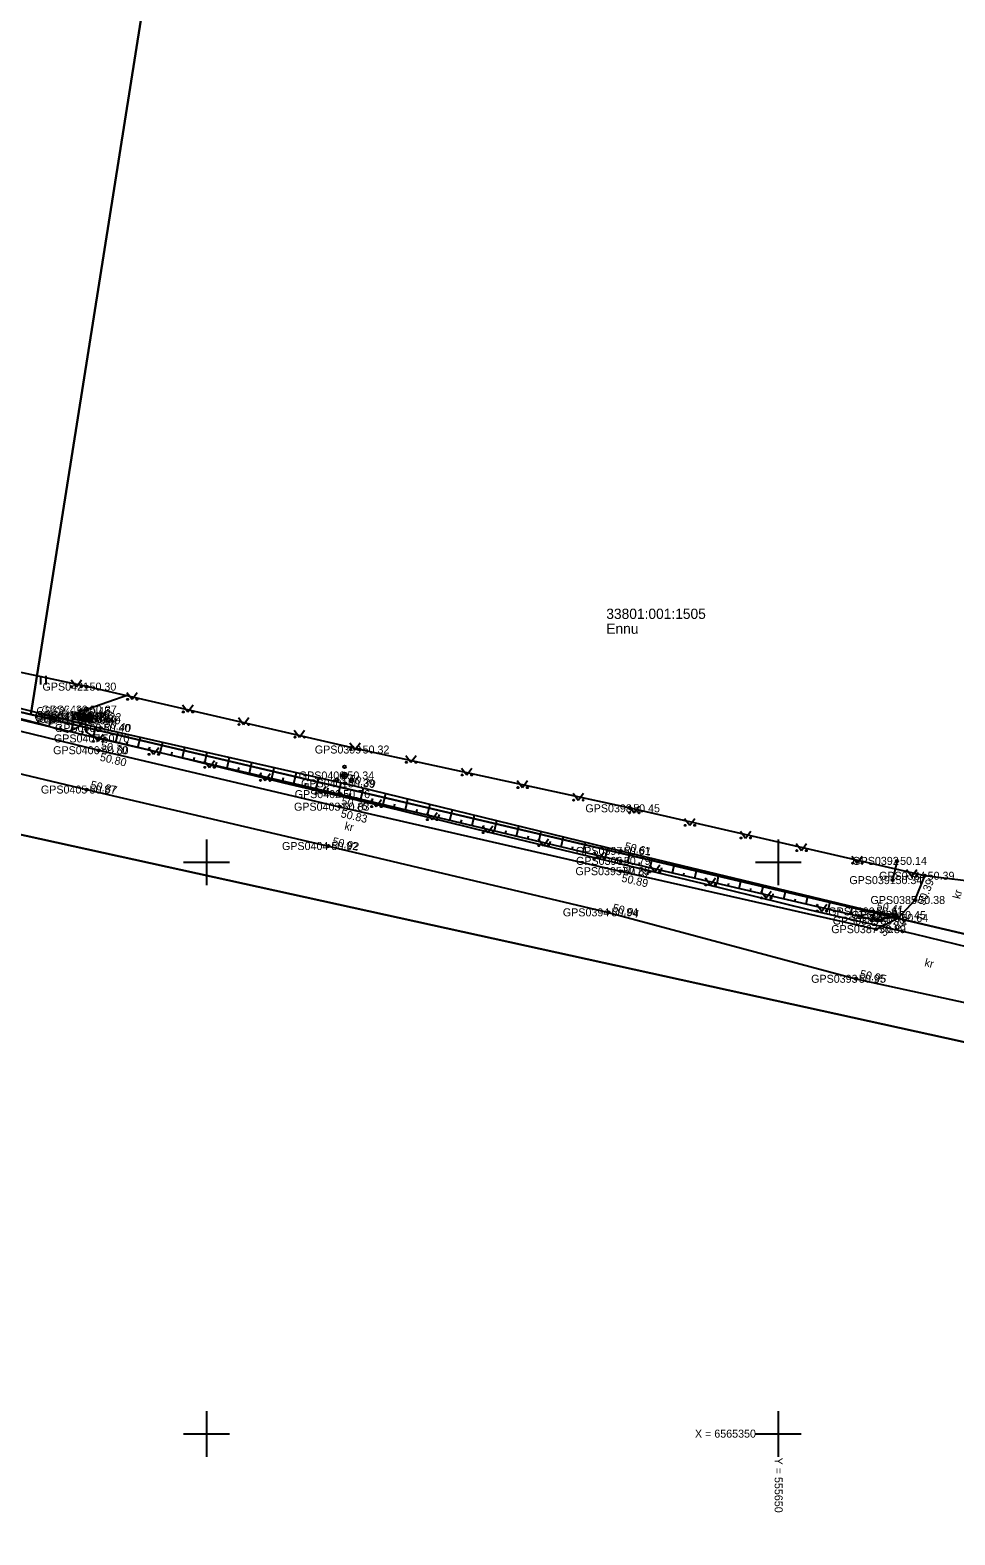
# Model space of a CAD drawing. Extents: x 551623 to 559850, y 6561220 to 6567135.
# Drawn here: x 555584.6 to 555665.4, y 6565341.2 to 6565472.8 of the extents above; entities that cross this region are included whole.
import ezdxf

# ---------------------------------------------------------------- set-up
doc = ezdxf.new("R2010")
doc.units = 0
for name, color, linetype in [('ELRAJATISMP', 7, 'Continuous'), ('HALJASTUS', 7, 'Continuous'), ('KORGUS-EH2000', 7, 'Continuous'), ('MOOTKORG-EH2000', 7, 'Continuous'), ('MOOTMPUNKT', 7, 'Continuous'), ('MOOTNR', 7, 'Continuous'), ('MOOTPIIR', 7, 'Continuous'), ('MPKAABEL', 7, 'Continuous'), ('PIIR', 7, 'Continuous'), ('PUU', 7, 'Continuous'), ('RELJEEF', 7, 'Continuous'), ('TEE', 7, 'Continuous'), ('VORK', 7, 'Continuous')]:
    doc.layers.add(name, color=color, linetype=linetype)

msp = doc.modelspace()

# ---------------------------------------------------------------- linework, layer by layer
at = {"layer": 'ELRAJATISMP'}
for p, q in [((555588.88, 6565412.43), (555588.98, 6565413.02)), ((555589.15, 6565412.39), (555589.25, 6565412.98)), ((555589.23, 6565412.38), (555589.33, 6565412.97)), ((555589.5, 6565412.34), (555589.6, 6565412.92)), ((555589.58, 6565412.32), (555589.67, 6565412.91)), ((555589.84, 6565412.27), (555589.94, 6565412.86))]:
    msp.add_line(p, q, dxfattribs=at)
for points in [[(555589.61, 6565412.32), (555588.43, 6565412.51), (555588.52, 6565413.1), (555589.7, 6565412.9)], [(555589.95, 6565412.26), (555588.78, 6565412.46), (555588.87, 6565413.04), (555590.05, 6565412.85)], [(555590.3, 6565412.2), (555589.12, 6565412.39), (555589.22, 6565412.98), (555590.4, 6565412.79)]]:
    msp.add_lwpolyline(points, close=True, dxfattribs=at)
at = {"layer": 'HALJASTUS'}
for p, q in [((555585.49, 6565416.31), (555585.49, 6565415.55)), ((555585.95, 6565416.31), (555585.95, 6565415.55)), ((555588.16, 6565415.96), (555588.62, 6565415.35)), ((555588.62, 6565415.35), (555589.07, 6565415.96)), ((555593.03, 6565414.86), (555593.5, 6565414.25)), ((555593.5, 6565414.25), (555593.94, 6565414.86)), ((555597.91, 6565413.76), (555598.37, 6565413.15)), ((555598.37, 6565413.15), (555598.82, 6565413.76)), ((555602.79, 6565412.65), (555603.25, 6565412.05)), ((555603.25, 6565412.05), (555603.7, 6565412.65)), ((555590.05, 6565411.19), (555590.52, 6565410.58)), ((555590.52, 6565410.58), (555590.96, 6565411.19)), ((555607.66, 6565411.55), (555608.13, 6565410.94)), ((555608.13, 6565410.94), (555608.57, 6565411.55)), ((555612.54, 6565410.45), (555613, 6565409.84)), ((555613, 6565409.84), (555613.45, 6565410.45)), ((555594.92, 6565410.05), (555595.38, 6565409.44)), ((555595.38, 6565409.44), (555595.83, 6565410.05)), ((555617.42, 6565409.34), (555617.88, 6565408.74)), ((555617.88, 6565408.74), (555618.33, 6565409.34)), ((555599.79, 6565408.91), (555600.25, 6565408.3)), ((555600.25, 6565408.3), (555600.7, 6565408.91)), ((555604.66, 6565407.76), (555605.12, 6565407.16)), ((555605.12, 6565407.16), (555605.56, 6565407.76)), ((555622.29, 6565408.24), (555622.76, 6565407.64)), ((555622.76, 6565407.64), (555623.2, 6565408.24)), ((555609.52, 6565406.62), (555609.99, 6565406.02)), ((555609.99, 6565406.02), (555610.43, 6565406.62)), ((555627.17, 6565407.14), (555627.63, 6565406.53)), ((555627.63, 6565406.53), (555628.08, 6565407.14)), ((555614.39, 6565405.48), (555614.85, 6565404.87)), ((555614.85, 6565404.87), (555615.3, 6565405.48)), ((555632.05, 6565406.04), (555632.51, 6565405.43)), ((555632.51, 6565405.43), (555632.96, 6565406.04)), ((555619.26, 6565404.34), (555619.72, 6565403.73)), ((555619.72, 6565403.73), (555620.17, 6565404.34)), ((555636.93, 6565404.93), (555637.39, 6565404.33)), ((555637.39, 6565404.33), (555637.83, 6565404.93)), ((555641.8, 6565403.83), (555642.27, 6565403.23)), ((555642.27, 6565403.23), (555642.71, 6565403.83)), ((555624.13, 6565403.2), (555624.59, 6565402.59)), ((555624.59, 6565402.59), (555625.04, 6565403.2)), ((555646.68, 6565402.73), (555647.14, 6565402.12)), ((555647.14, 6565402.12), (555647.59, 6565402.73)), ((555628.99, 6565402.05), (555629.46, 6565401.45)), ((555629.46, 6565401.45), (555629.9, 6565402.05)), ((555651.56, 6565401.63), (555652.02, 6565401.02)), ((555652.02, 6565401.02), (555652.47, 6565401.63)), ((555633.86, 6565400.91), (555634.33, 6565400.3)), ((555634.33, 6565400.3), (555634.77, 6565400.91)), ((555656.43, 6565400.52), (555656.9, 6565399.92)), ((555656.9, 6565399.92), (555657.34, 6565400.52)), ((555638.73, 6565399.77), (555639.19, 6565399.16)), ((555639.19, 6565399.16), (555639.64, 6565399.77)), ((555643.6, 6565398.63), (555644.06, 6565398.02)), ((555644.06, 6565398.02), (555644.51, 6565398.63)), ((555661.2, 6565399.38), (555661.67, 6565398.78)), ((555661.67, 6565398.78), (555662.11, 6565399.38)), ((555648.47, 6565397.48), (555648.93, 6565396.88)), ((555648.93, 6565396.88), (555649.37, 6565397.48)), ((555653.33, 6565396.34), (555653.8, 6565395.73)), ((555653.8, 6565395.73), (555654.24, 6565396.34)), ((555658.11, 6565395.45), (555658.58, 6565394.85)), ((555658.58, 6565394.85), (555659.02, 6565395.45))]:
    msp.add_line(p, q, dxfattribs=at)
for centre in [(555588.22, 6565415.35), (555589.05, 6565415.35), (555593.1, 6565414.25), (555593.92, 6565414.25), (555597.97, 6565413.15), (555598.8, 6565413.15), (555602.85, 6565412.05), (555603.68, 6565412.05), (555590.11, 6565410.58), (555590.94, 6565410.58), (555607.73, 6565410.94), (555608.56, 6565410.94), (555594.98, 6565409.44), (555595.81, 6565409.44), (555612.6, 6565409.84), (555613.43, 6565409.84), (555599.85, 6565408.3), (555600.68, 6565408.3), (555617.48, 6565408.74), (555618.31, 6565408.74), (555604.72, 6565407.16), (555605.55, 6565407.16), (555622.36, 6565407.64), (555623.19, 6565407.64), (555627.23, 6565406.53), (555628.06, 6565406.53), (555609.59, 6565406.02), (555610.41, 6565406.02), (555632.11, 6565405.43), (555632.94, 6565405.43), (555614.45, 6565404.87), (555615.28, 6565404.87), (555619.32, 6565403.73), (555620.15, 6565403.73), (555636.99, 6565404.33), (555637.82, 6565404.33), (555624.19, 6565402.59), (555625.02, 6565402.59), (555641.86, 6565403.23), (555642.69, 6565403.23), (555629.06, 6565401.45), (555629.89, 6565401.45), (555646.74, 6565402.12), (555647.57, 6565402.12), (555633.92, 6565400.3), (555634.75, 6565400.3), (555651.62, 6565401.02), (555652.45, 6565401.02), (555656.5, 6565399.92), (555657.32, 6565399.92), (555638.79, 6565399.16), (555639.62, 6565399.16), (555661.27, 6565398.78), (555662.09, 6565398.78), (555643.66, 6565398.02), (555644.49, 6565398.02), (555648.53, 6565396.88), (555649.36, 6565396.88), (555653.4, 6565395.73), (555654.22, 6565395.73), (555658.17, 6565394.85), (555659, 6565394.85)]:
    msp.add_circle(centre, 0.055, dxfattribs=at)
at = {"layer": 'KORGUS-EH2000'}
for centre in [(555589.51, 6565415.36), (555590.74, 6565411.74), (555590.65, 6565410.83), (555590.58, 6565409.8), (555613.39, 6565409.86), (555589.51, 6565406.36), (555612.11, 6565406.9), (555611.7, 6565405.96), (555611.64, 6565404.86), (555637.05, 6565404.72), (555610.66, 6565401.42), (555636.22, 6565400.99), (555636.23, 6565400.12), (555636.18, 6565399.22), (555662.8, 6565398.82), (555635.15, 6565395.62), (555658.29, 6565395.7), (555658.55, 6565394.15), (555656.79, 6565389.81)]:
    msp.add_circle(centre, 0.1, dxfattribs=at)
at = {"layer": 'MOOTMPUNKT'}
for centre in [(555589.51, 6565415.36), (555588.89, 6565412.86), (555588.97, 6565413.22), (555589.55, 6565413.35), (555588.8, 6565412.75), (555588.87, 6565412.6), (555589.2, 6565412.55), (555589.26, 6565412.81), (555589.26, 6565412.81), (555589.57, 6565412.49), (555589.57, 6565412.49), (555589.87, 6565412.42), (555589.95, 6565412.69), (555590.74, 6565411.74), (555590.65, 6565410.83), (555590.58, 6565409.8), (555613.39, 6565409.86), (555612.06, 6565407.59), (555589.51, 6565406.36), (555612.11, 6565406.9), (555611.7, 6565405.96), (555611.64, 6565404.86), (555637.05, 6565404.72), (555610.66, 6565401.42), (555636.22, 6565400.99), (555636.23, 6565400.12), (555660.39, 6565400.12), (555636.18, 6565399.22), (555659.99, 6565398.44), (555662.8, 6565398.82), (555661.98, 6565396.7), (555635.15, 6565395.62), (555658.29, 6565395.7), (555658.67, 6565394.9), (555660.31, 6565395.39), (555660.5, 6565395.13), (555658.55, 6565394.15), (555656.79, 6565389.81)]:
    msp.add_circle(centre, 0.1, dxfattribs=at)
at = {"layer": 'MOOTPIIR'}
for points in [[(555669.53, 6565398), (555662.8, 6565398.82), (555637.05, 6565404.72), (555613.39, 6565409.86), (555589.51, 6565415.36), (555567.64, 6565420.05), (555544.45, 6565425.16), (555520.31, 6565430.22), (555499.18, 6565434.77)], [(555497.95, 6565427.83), (555519.26, 6565422.56), (555542.61, 6565417.07), (555565.6, 6565412.04), (555589.51, 6565406.36), (555610.66, 6565401.42), (555635.15, 6565395.62), (555656.79, 6565389.81), (555677.01, 6565385.4), (555676.8, 6565382.42), (555676.32, 6565380.29), (555675.68, 6565378.59), (555692.82, 6565374.7), (555706.22, 6565371.79), (555756.45, 6565360.31), (555766.29, 6565358.13), (555785.42, 6565354.5), (555797.46, 6565355.32), (555821.88, 6565355.24), (555839.44, 6565355.22), (555871.5, 6565354.83)]]:
    msp.add_lwpolyline(points, dxfattribs=at)
at = {"layer": 'MPKAABEL'}
msp.add_line((555660.39, 6565400.12), (555659.99, 6565398.44), dxfattribs=at)
for points in [[(555589.41, 6565412.65), (555588.77, 6565411.8), (555587.84, 6565411.39), (555585.43, 6565412.1), (555569.15, 6565416.26), (555559.9, 6565418.49), (555550.8, 6565420.43), (555541.84, 6565422.49), (555532.91, 6565424.48), (555523.29, 6565426.66), (555513.66, 6565428.86), (555504.04, 6565430.98)], [(555593.2, 6565414.63), (555589.55, 6565413.35), (555588.97, 6565413.22), (555588.8, 6565412.75), (555589.06, 6565412.71)], [(555671.47, 6565391.39), (555661.9, 6565393.72), (555652.8, 6565395.81), (555643.34, 6565398.13), (555634.31, 6565400.29), (555624.85, 6565402.58), (555615.61, 6565404.84), (555606.8, 6565406.92), (555597.33, 6565409.25), (555590.26, 6565410.95), (555590.09, 6565410.99), (555589.49, 6565411.41), (555589.41, 6565412.65)]]:
    msp.add_lwpolyline(points, dxfattribs=at)
at = {"layer": 'PIIR'}
for points in [[(555470.4, 6565439.4), (555496.51, 6565604.38), (555612.09, 6565586.3), (555584.65, 6565412.91), (555495.41, 6565433.85)], [(555584.65, 6565412.91), (555612.09, 6565586.3), (555722.09, 6565569.1), (555693.4, 6565387.37)], [(555443.35, 6565442.49), (555368.05, 6565461.11), (555419.74, 6565450.66), (555470.4, 6565439.4), (555495.41, 6565433.85), (555584.65, 6565412.91), (555693.4, 6565387.37), (555692.03, 6565378.6), (555540.46, 6565411.94), (555441.38, 6565433.61)]]:
    msp.add_lwpolyline(points, close=True, dxfattribs=at)
msp.add_lwpolyline([(555499.25, 6565219.2), (555540.46, 6565411.94), (555692.03, 6565378.6), (555766.77, 6565362.31), (555867.36, 6565030.76), (555870.22, 6565021.13), (555863.3, 6565012.86), (555851.12, 6564995.46), (555840.86, 6564982.81), (555830.44, 6564972.56), (555821.06, 6564966.89), (555810.6, 6564964.68), (555800.15, 6564967.91), (555790.22, 6564974.7), (555774.12, 6564982.77), (555764.52, 6564984.31), (555761.21, 6564983.07), (555750.61, 6564983.35), (555554.63, 6564988.6), (555394.15, 6564993.09)], dxfattribs=at)
at = {"layer": 'PUU'}
for centre, radius in [((555612.06, 6565407.59), 0.25), ((555612.06, 6565408.34), 0.125), ((555611.41, 6565407.22), 0.125), ((555612.71, 6565407.22), 0.125)]:
    msp.add_circle(centre, radius, dxfattribs=at)
at = {"layer": 'RELJEEF'}
for p, q in [((555585.25, 6565412.12), (555585.32, 6565412.39)), ((555586.23, 6565411.88), (555586.44, 6565412.8)), ((555587.2, 6565411.65), (555587.26, 6565411.92)), ((555588.17, 6565411.42), (555588.39, 6565412.32)), ((555590.12, 6565410.96), (555590.33, 6565411.84)), ((555589.14, 6565411.19), (555589.21, 6565411.46)), ((555591.09, 6565410.73), (555591.15, 6565410.99)), ((555592.06, 6565410.5), (555592.27, 6565411.39)), ((555593.04, 6565410.28), (555593.1, 6565410.54)), ((555594.01, 6565410.05), (555594.22, 6565410.95)), ((555595.96, 6565409.6), (555596.17, 6565410.51)), ((555594.99, 6565409.82), (555595.05, 6565410.1)), ((555596.94, 6565409.37), (555597, 6565409.65)), ((555597.91, 6565409.15), (555598.12, 6565410.07)), ((555598.88, 6565408.92), (555598.95, 6565409.2)), ((555599.86, 6565408.7), (555600.07, 6565409.62)), ((555601.81, 6565408.25), (555602.02, 6565409.18)), ((555600.83, 6565408.47), (555600.9, 6565408.75)), ((555602.78, 6565408.02), (555602.85, 6565408.3)), ((555603.75, 6565407.79), (555603.97, 6565408.74)), ((555604.73, 6565407.57), (555604.79, 6565407.85)), ((555605.7, 6565407.34), (555605.92, 6565408.3)), ((555607.65, 6565406.89), (555607.88, 6565407.86)), ((555606.68, 6565407.12), (555606.74, 6565407.41)), ((555608.63, 6565406.67), (555608.69, 6565406.96)), ((555609.6, 6565406.44), (555609.83, 6565407.42)), ((555610.57, 6565406.22), (555610.64, 6565406.51)), ((555611.55, 6565405.99), (555611.78, 6565406.97)), ((555613.49, 6565405.53), (555613.73, 6565406.5)), ((555612.52, 6565405.76), (555612.59, 6565406.05)), ((555614.47, 6565405.3), (555614.54, 6565405.59)), ((555615.44, 6565405.06), (555615.67, 6565406.03)), ((555616.41, 6565404.83), (555616.48, 6565405.12)), ((555617.39, 6565404.6), (555617.61, 6565405.55)), ((555619.33, 6565404.14), (555619.55, 6565405.07)), ((555618.36, 6565404.37), (555618.43, 6565404.65)), ((555620.3, 6565403.91), (555620.37, 6565404.19)), ((555621.28, 6565403.68), (555621.5, 6565404.6)), ((555623.22, 6565403.21), (555623.44, 6565404.12)), ((555622.25, 6565403.44), (555622.32, 6565403.72)), ((555624.2, 6565402.98), (555624.26, 6565403.25)), ((555625.17, 6565402.75), (555625.38, 6565403.64)), ((555626.14, 6565402.52), (555626.2, 6565402.78)), ((555627.11, 6565402.29), (555627.32, 6565403.17)), ((555629.06, 6565401.82), (555629.27, 6565402.69)), ((555628.09, 6565402.05), (555628.15, 6565402.32)), ((555630.03, 6565401.59), (555630.09, 6565401.85)), ((555631.01, 6565401.36), (555631.21, 6565402.21)), ((555631.98, 6565401.13), (555632.04, 6565401.38)), ((555632.95, 6565400.9), (555633.15, 6565401.74)), ((555634.9, 6565400.43), (555635.09, 6565401.26)), ((555633.92, 6565400.67), (555633.98, 6565400.92)), ((555635.87, 6565400.2), (555635.93, 6565400.45)), ((555636.84, 6565399.97), (555637.03, 6565400.79)), ((555637.82, 6565399.75), (555637.87, 6565399.99)), ((555638.79, 6565399.52), (555638.98, 6565400.33)), ((555640.74, 6565399.07), (555640.92, 6565399.86)), ((555639.76, 6565399.29), (555639.82, 6565399.53)), ((555641.71, 6565398.84), (555641.77, 6565399.08)), ((555642.69, 6565398.62), (555642.87, 6565399.39)), ((555643.66, 6565398.39), (555643.71, 6565398.62)), ((555644.64, 6565398.16), (555644.81, 6565398.93)), ((555645.61, 6565397.94), (555645.66, 6565398.16)), ((555646.58, 6565397.71), (555646.76, 6565398.46)), ((555647.56, 6565397.48), (555647.61, 6565397.71)), ((555648.53, 6565397.26), (555648.7, 6565398)), ((555649.51, 6565397.03), (555649.56, 6565397.25)), ((555650.48, 6565396.8), (555650.65, 6565397.53)), ((555651.45, 6565396.58), (555651.5, 6565396.79)), ((555652.43, 6565396.35), (555652.59, 6565397.06)), ((555653.4, 6565396.12), (555653.45, 6565396.34)), ((555654.38, 6565395.9), (555654.54, 6565396.6)), ((555655.35, 6565395.67), (555655.4, 6565395.88)), ((555656.32, 6565395.44), (555656.48, 6565396.13)), ((555657.3, 6565395.22), (555657.34, 6565395.42)), ((555658.27, 6565394.99), (555658.43, 6565395.68)), ((555659.24, 6565395.07), (555659.19, 6565395.22)), ((555660.2, 6565395.35), (555660.18, 6565395.41))]:
    msp.add_line(p, q, dxfattribs=at)
for points in [[(555520.05, 6565427.54), (555543.73, 6565421.94), (555566.66, 6565416.56), (555590.65, 6565410.83), (555611.7, 6565405.96), (555636.23, 6565400.12), (555658.67, 6565394.9), (555660.31, 6565395.39)], [(555520.05, 6565427.54), (555543.82, 6565423.38), (555567.04, 6565417.58), (555590.74, 6565411.74), (555612.11, 6565406.9), (555636.22, 6565400.99), (555658.29, 6565395.7), (555660.31, 6565395.39)]]:
    msp.add_lwpolyline(points, dxfattribs=at)
at = {"layer": 'TEE'}
for points in [[(555464.42, 6565438.46), (555472.04, 6565437.08), (555480.25, 6565435.39), (555490.84, 6565433.22), (555498.82, 6565431.44), (555520.07, 6565426.38), (555543.83, 6565420.97), (555566.51, 6565415.65), (555590.58, 6565409.8), (555611.64, 6565404.86), (555636.18, 6565399.22), (555658.55, 6565394.15), (555660.5, 6565395.13), (555661.98, 6565396.7), (555662.8, 6565398.82)], [(555463.47, 6565434.87), (555479.32, 6565431.96), (555490.11, 6565429.76), (555497.95, 6565427.83), (555519.26, 6565422.56), (555542.61, 6565417.07), (555565.6, 6565412.04), (555589.51, 6565406.36), (555610.66, 6565401.42), (555635.15, 6565395.62), (555656.79, 6565389.81), (555677.01, 6565385.4), (555692.06, 6565381.65), (555718.61, 6565376.13), (555737.61, 6565372.22), (555759.32, 6565368.78), (555773.34, 6565367.27), (555785.2, 6565366.25), (555799.3, 6565365.67), (555824.14, 6565365.48), (555838.65, 6565365.62), (555851.07, 6565365.83)]]:
    msp.add_lwpolyline(points, dxfattribs=at)
at = {"layer": 'VORK'}
for p, q in [((555600, 6565402), (555600, 6565398)), ((555650, 6565402), (555650, 6565398)), ((555598, 6565400), (555602, 6565400)), ((555648, 6565400), (555652, 6565400)), ((555600, 6565352), (555600, 6565348)), ((555650, 6565352), (555650, 6565348)), ((555598, 6565350), (555602, 6565350)), ((555648, 6565350), (555652, 6565350))]:
    msp.add_line(p, q, dxfattribs=at)

# ---------------------------------------------------------------- texts
at = {"layer": 'KORGUS-EH2000'}
for s, p in [(' 50.30', (555589.51, 6565415.01)), (' 50.32', (555613.39, 6565409.51)), (' 50.45', (555637.05, 6565404.37))]:
    msp.add_text(s, height=0.7, dxfattribs=at).set_placement(p)
for s, rotation, p in [(' 50.40', 347.2426, (555590.78, 6565411.91)), (' 50.70', 346.9649, (555590.46, 6565409.98)), (' 50.80', 346.8019, (555590.38, 6565408.95)), (' 50.87', 346.8635, (555589.55, 6565406.53)), (' 50.39', 346.2206, (555612.16, 6565407.07)), (' 50.76', 346.612, (555611.49, 6565405.1)), (' 50.83', 347.0561, (555611.44, 6565404.01)), (' 50.92', 346.6741, (555610.7, 6565401.59)), (' 50.61', 346.5307, (555636.26, 6565401.16)), (' 50.79', 346.9107, (555636.04, 6565399.26)), (' 50.89', 347.216, (555635.99, 6565398.37)), (' 50.39', 68.8166, (555662.69, 6565395.93)), (' 50.94', 344.9664, (555635.2, 6565395.79)), (' 50.41', 351.1902, (555658.31, 6565395.87)), (' 50.89', 26.7482, (555658.94, 6565393.37)), (' 50.95', 347.6988, (555656.83, 6565389.98))]:
    msp.add_text(s, height=0.7, rotation=rotation, dxfattribs=at).set_placement(p)
at = {"layer": 'MOOTKORG-EH2000'}
for s, p in [(' 50.30', (555589.51, 6565415.01)), (' 50.45', (555588.8, 6565412.4)), (' 50.43', (555588.87, 6565412.25)), (' 50.45', (555588.89, 6565412.51)), (' 50.45', (555588.97, 6565412.87)), (' 50.46', (555589.26, 6565412.46)), (' 50.46', (555589.26, 6565412.46)), (' 50.37', (555589.55, 6565413)), (' 50.32', (555589.95, 6565412.34)), (' 50.35', (555589.2, 6565412.2)), (' 50.40', (555589.57, 6565412.14)), (' 50.40', (555589.57, 6565412.14)), (' 50.40', (555589.87, 6565412.07)), (' 50.40', (555590.74, 6565411.39)), (' 50.70', (555590.65, 6565410.48)), (' 50.80', (555590.58, 6565409.45)), (' 50.32', (555613.39, 6565409.51)), (' 50.34', (555612.06, 6565407.24)), (' 50.87', (555589.51, 6565406.01)), (' 50.39', (555612.11, 6565406.55)), (' 50.83', (555611.64, 6565404.51)), (' 50.76', (555611.7, 6565405.61)), (' 50.45', (555637.05, 6565404.37)), (' 50.92', (555610.66, 6565401.07)), (' 50.61', (555636.22, 6565400.64)), (' 50.79', (555636.23, 6565399.77)), (' 50.14', (555660.39, 6565399.77)), (' 50.89', (555636.18, 6565398.87)), (' 50.34', (555659.99, 6565398.09)), (' 50.39', (555662.8, 6565398.47)), (' 50.94', (555635.15, 6565395.27)), (' 50.41', (555658.29, 6565395.35)), (' 50.38', (555661.98, 6565396.35)), (' 50.72', (555658.67, 6565394.55)), (' 50.45', (555660.31, 6565395.04)), (' 50.64', (555660.5, 6565394.78)), (' 50.89', (555658.55, 6565393.8)), (' 50.95', (555656.79, 6565389.46))]:
    msp.add_text(s, height=0.7, dxfattribs=at).set_placement(p)
at = {"layer": 'MOOTNR'}
for s, p in [('GPS0421 ', (555585.66, 6565415.01)), ('GPS0418 ', (555584.95, 6565412.4)), ('GPS0417 ', (555585.02, 6565412.25)), ('GPS0416 ', (555585.04, 6565412.51)), ('GPS0419 ', (555585.12, 6565412.87)), ('GPS0414 ', (555585.34, 6565412.46)), ('GPS0415 ', (555585.41, 6565412.46)), ('GPS0420 ', (555585.56, 6565413)), ('GPS0409 ', (555585.96, 6565412.34)), ('GPS0413 ', (555585.35, 6565412.2)), ('GPS0412 ', (555585.72, 6565412.14)), ('GPS0411 ', (555585.86, 6565412.14)), ('GPS0410 ', (555586.02, 6565412.07)), ('GPS0408 ', (555586.75, 6565411.39)), ('GPS0407 ', (555586.66, 6565410.48)), ('GPS0406 ', (555586.59, 6565409.45)), ('GPS0399 ', (555609.47, 6565409.51)), ('GPS0400 ', (555608.07, 6565407.24)), ('GPS0405 ', (555585.52, 6565406.01)), ('GPS0401 ', (555608.27, 6565406.55)), ('GPS0403 ', (555607.65, 6565404.51)), ('GPS0402 ', (555607.71, 6565405.61)), ('GPS0398 ', (555633.13, 6565404.37)), ('GPS0404 ', (555606.6, 6565401.07)), ('GPS0397 ', (555632.3, 6565400.64)), ('GPS0396 ', (555632.31, 6565399.77)), ('GPS0392 ', (555656.47, 6565399.77)), ('GPS0395 ', (555632.26, 6565398.87)), ('GPS0391 ', (555656.21, 6565398.09)), ('GPS0384 ', (555658.81, 6565398.47)), ('GPS0394 ', (555631.16, 6565395.27)), ('GPS0390 ', (555654.37, 6565395.35)), ('GPS0385 ', (555658.06, 6565396.35)), ('GPS0389 ', (555654.75, 6565394.55)), ('GPS0388 ', (555656.39, 6565395.04)), ('GPS0386 ', (555656.58, 6565394.78)), ('GPS0387 ', (555654.63, 6565393.8)), ('GPS0393 ', (555652.87, 6565389.46))]:
    msp.add_text(s, height=0.7, dxfattribs=at).set_placement(p)
at = {"layer": 'PIIR'}
for s, p in [('33801:001:1505', (555634.96, 6565421.28)), ('Ennu', (555634.96, 6565419.98))]:
    msp.add_text(s, height=0.9, dxfattribs=at).set_placement(p)
at = {"layer": 'TEE'}
for rotation, p in [(346.9519, (555612.02, 6565402.87)), (75.6249, (555665.9, 6565396.74)), (346.6218, (555662.74, 6565390.93))]:
    msp.add_text('kr', height=0.7, rotation=rotation, dxfattribs=at).set_placement(p)
at = {"layer": 'VORK'}
msp.add_text('X = 6565350', height=0.7, dxfattribs=at).set_placement((555642.71, 6565349.68))
msp.add_text('Y = 555650 ', height=0.7, rotation=270, dxfattribs=at).set_placement((555649.68, 6565347.93))

doc.saveas('drawing.dxf')
